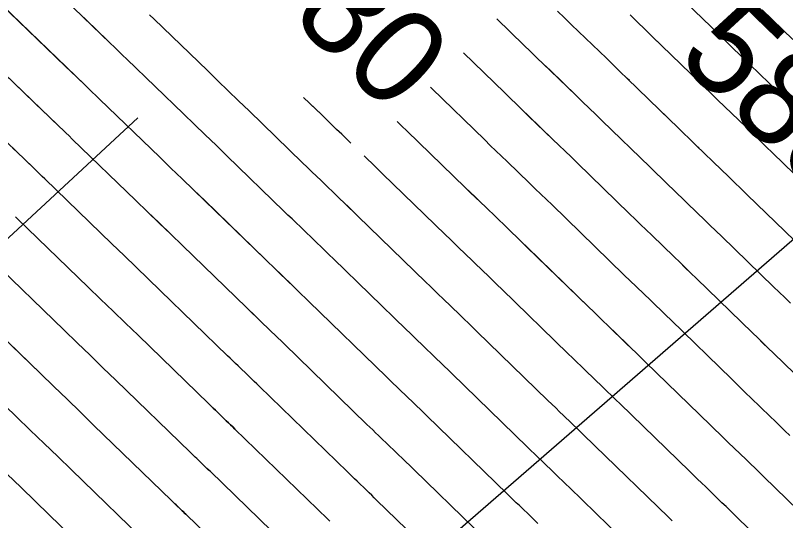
# Model space of a CAD drawing. Extents: x 954385 to 988206, y 1868364 to 1924553.
# Drawn here: x 955849.43 to 955897.84, y 1922993.59 to 1923025.36 of the extents above; entities that cross this region are included whole.
import ezdxf

# ---------------------------------------------------------------- set-up
doc = ezdxf.new("R2010")
doc.units = 0
for name, color, linetype in [('16', 7, 'Continuous'), ('26', 7, 'Continuous'), ('5', 7, 'Continuous'), ('6', 7, 'Continuous'), ('7', 7, 'Continuous')]:
    doc.layers.add(name, color=color, linetype=linetype)

msp = doc.modelspace()

# ---------------------------------------------------------------- linework, layer by layer
at = {"layer": '16'}
for points in [[(955889.157, 1922990.901), (955884.252, 1922995.667), (955884.033, 1922995.879), (955883.814, 1922996.092), (955883.595, 1922996.304), (955883.375, 1922996.516), (955882.498, 1922997.364), (955882.278, 1922997.576), (955882.059, 1922997.788), (955881.84, 1922998), (955881.621, 1922998.213), (955876.863, 1923002.836), (955876.625, 1923003.067), (955876.386, 1923003.298), (955876.147, 1923003.529), (955875.909, 1923003.759), (955874.952, 1923004.681), (955874.714, 1923004.912), (955874.475, 1923005.143), (955874.236, 1923005.374), (955873.998, 1923005.605), (955869.419, 1923010.053), (955869.161, 1923010.304), (955868.902, 1923010.555), (955868.642, 1923010.805), (955868.383, 1923011.056), (955867.344, 1923012.057), (955867.085, 1923012.307), (955866.826, 1923012.558), (955866.566, 1923012.808), (955866.307, 1923013.059), (955862.725, 1923016.532), (955862.045, 1923017.191), (955861.364, 1923017.849), (955860.683, 1923018.508), (955860.002, 1923019.166), (955856.433, 1923022.612), (955856.174, 1923022.863), (955855.914, 1923023.114), (955855.654, 1923023.364), (955855.394, 1923023.615), (955841.61, 1923036.895)], [(955882.269, 1922993.411), (955882.076, 1922993.597), (955881.883, 1922993.784), (955881.111, 1922994.53), (955880.918, 1922994.717), (955880.725, 1922994.903), (955880.532, 1922995.09), (955880.34, 1922995.277), (955875.288, 1923000.185), (955875.078, 1923000.389), (955874.868, 1923000.592), (955874.658, 1923000.795), (955874.447, 1923000.998), (955873.605, 1923001.81), (955873.395, 1923002.013), (955873.185, 1923002.217), (955872.975, 1923002.42), (955872.765, 1923002.624), (955867.873, 1923007.376), (955867.645, 1923007.597), (955867.416, 1923007.819), (955867.188, 1923008.04), (955866.959, 1923008.26), (955866.044, 1923009.143), (955865.815, 1923009.363), (955865.586, 1923009.584), (955865.358, 1923009.805), (955865.129, 1923010.026), (955861.33, 1923013.709), (955860.623, 1923014.394), (955859.917, 1923015.077), (955859.21, 1923015.761), (955858.503, 1923016.444), (955854.718, 1923020.099), (955854.489, 1923020.321), (955854.259, 1923020.542), (955854.03, 1923020.763), (955853.8, 1923020.984), (955839.94, 1923034.339)], [(955879.058, 1922992.341), (955873.712, 1922997.534), (955873.531, 1922997.71), (955873.349, 1922997.886), (955873.168, 1922998.062), (955872.986, 1922998.238), (955872.258, 1922998.94), (955872.076, 1922999.115), (955871.894, 1922999.291), (955871.713, 1922999.467), (955871.531, 1922999.643), (955866.326, 1923004.699), (955866.129, 1923004.891), (955865.931, 1923005.082), (955865.733, 1923005.274), (955865.535, 1923005.465), (955864.743, 1923006.229), (955864.545, 1923006.42), (955864.347, 1923006.611), (955864.149, 1923006.802), (955863.951, 1923006.994), (955859.934, 1923010.887), (955859.202, 1923011.597), (955858.47, 1923012.305), (955857.737, 1923013.014), (955857.004, 1923013.722), (955853.002, 1923017.586), (955852.803, 1923017.778), (955852.604, 1923017.97), (955852.405, 1923018.162), (955852.206, 1923018.354), (955838.269, 1923031.782)], [(955877.776, 1922989.405), (955872.137, 1922994.884), (955871.984, 1922995.032), (955871.831, 1922995.181), (955871.678, 1922995.329), (955871.524, 1922995.477), (955870.911, 1922996.069), (955870.757, 1922996.217), (955870.604, 1922996.365), (955870.451, 1922996.513), (955870.298, 1922996.662), (955864.78, 1923002.023), (955864.613, 1923002.184), (955864.446, 1923002.346), (955864.279, 1923002.508), (955864.111, 1923002.669), (955863.442, 1923003.314), (955863.275, 1923003.476), (955863.107, 1923003.637), (955862.94, 1923003.799), (955862.773, 1923003.961), (955858.539, 1923008.065), (955857.781, 1923008.799), (955857.023, 1923009.533), (955856.264, 1923010.267), (955855.505, 1923011), (955851.287, 1923015.073), (955851.118, 1923015.236), (955850.95, 1923015.399), (955850.781, 1923015.561), (955850.612, 1923015.724), (955836.599, 1923029.226)], [(955888.022, 1923021.262), (955887.889, 1923021.39), (955887.452, 1923021.815), (955887.015, 1923022.238), (955886.577, 1923022.662), (955886.138, 1923023.085), (955884.384, 1923024.777), (955883.945, 1923025.2), (955883.507, 1923025.623)], [(955890.708, 1922993.577), (955890.477, 1922993.801), (955885.849, 1922998.297), (955885.604, 1922998.535), (955885.359, 1922998.773), (955885.113, 1922999.01), (955884.868, 1922999.248), (955883.885, 1923000.198), (955883.639, 1923000.435), (955883.393, 1923000.673), (955883.148, 1923000.911), (955882.903, 1923001.149), (955878.438, 1923005.486), (955878.171, 1923005.745), (955877.904, 1923006.004), (955877.637, 1923006.262), (955877.37, 1923006.52), (955876.3, 1923007.552), (955876.032, 1923007.81), (955875.765, 1923008.068), (955875.498, 1923008.327), (955875.232, 1923008.586), (955870.966, 1923012.73), (955870.677, 1923013.011), (955870.387, 1923013.291), (955870.097, 1923013.571), (955869.807, 1923013.851), (955868.645, 1923014.971), (955868.355, 1923015.251), (955868.065, 1923015.531), (955867.775, 1923015.812), (955867.485, 1923016.092), (955864.121, 1923019.354), (955863.466, 1923019.988), (955862.811, 1923020.621), (955862.156, 1923021.255), (955861.501, 1923021.888), (955858.149, 1923025.125), (955857.859, 1923025.405)], [(955879.687, 1923025.154), (955881.399, 1923023.491), (955881.808, 1923023.094), (955882.217, 1923022.698), (955882.627, 1923022.302), (955883.036, 1923021.906), (955884.677, 1923020.324), (955885.087, 1923019.929), (955885.496, 1923019.533), (955885.905, 1923019.136), (955886.314, 1923018.74), (955889.311, 1923015.828), (955889.688, 1923015.462), (955890.065, 1923015.097), (955890.442, 1923014.732), (955890.819, 1923014.367), (955892.329, 1923012.908), (955892.707, 1923012.543), (955893.084, 1923012.177), (955893.461, 1923011.812), (955893.838, 1923011.446), (955897.077, 1923008.299), (955897.432, 1923007.955), (955897.787, 1923007.61), (955898.142, 1923007.265)], [(955888.066, 1923025.395), (955888.533, 1923024.944), (955888.999, 1923024.493), (955889.465, 1923024.041), (955890.109, 1923023.415)], [(955877.603, 1923022.999), (955880.166, 1923020.51), (955880.546, 1923020.141), (955880.927, 1923019.772), (955881.308, 1923019.403), (955881.689, 1923019.035), (955883.215, 1923017.563), (955883.597, 1923017.195), (955883.978, 1923016.827), (955884.359, 1923016.458), (955884.739, 1923016.089), (955888.029, 1923012.892), (955888.38, 1923012.552), (955888.73, 1923012.212), (955889.081, 1923011.872), (955889.432, 1923011.533), (955890.837, 1923010.176), (955891.188, 1923009.836), (955891.539, 1923009.496), (955891.89, 1923009.157), (955892.24, 1923008.816), (955895.757, 1923005.4), (955896.087, 1923005.079), (955896.417, 1923004.758), (955896.748, 1923004.438), (955897.078, 1923004.118), (955898.4, 1923002.836)], [(955875.519, 1923020.844), (955875.606, 1923020.76), (955878.932, 1923017.529), (955879.284, 1923017.187), (955879.636, 1923016.846), (955879.989, 1923016.505), (955880.342, 1923016.164), (955881.754, 1923014.803), (955882.107, 1923014.462), (955882.459, 1923014.121), (955882.812, 1923013.78), (955883.164, 1923013.438), (955886.748, 1923009.956), (955887.072, 1923009.642), (955887.396, 1923009.327), (955887.721, 1923009.013), (955888.045, 1923008.699), (955889.345, 1923007.444), (955889.669, 1923007.13), (955889.994, 1923006.815), (955890.318, 1923006.501), (955890.642, 1923006.186), (955894.437, 1923002.5), (955894.742, 1923002.203), (955895.048, 1923001.907), (955895.353, 1923001.611), (955895.658, 1923001.315), (955896.88, 1923000.13), (955897.186, 1922999.834), (955897.491, 1922999.537), (955897.797, 1922999.241), (955898.102, 1922998.944)], [(955870.517, 1923017.335), (955869.946, 1923017.885), (955869.625, 1923018.195), (955869.304, 1923018.505), (955868.984, 1923018.815), (955868.663, 1923019.125), (955867.551, 1923020.203)], [(955892.411, 1923017.002), (955892.206, 1923017.201), (955891.802, 1923017.591), (955891.399, 1923017.982), (955890.996, 1923018.373), (955890.593, 1923018.764), (955889.709, 1923019.622)], [(955898.66, 1922994.219), (955896.483, 1922996.335), (955896.203, 1922996.607), (955895.922, 1922996.879), (955895.642, 1922997.151), (955895.361, 1922997.423), (955894.239, 1922998.511), (955893.958, 1922998.784), (955893.678, 1922999.056), (955893.398, 1922999.328), (955893.117, 1922999.6), (955889.045, 1923003.556), (955888.747, 1923003.846), (955888.449, 1923004.134), (955888.151, 1923004.423), (955887.852, 1923004.712), (955886.659, 1923005.865), (955886.36, 1923006.154), (955886.062, 1923006.443), (955885.764, 1923006.731), (955885.466, 1923007.021), (955881.588, 1923010.788), (955881.265, 1923011.102), (955880.941, 1923011.415), (955880.617, 1923011.729), (955880.293, 1923012.042), (955878.994, 1923013.294), (955878.67, 1923013.607), (955878.346, 1923013.92), (955878.022, 1923014.234), (955877.699, 1923014.548), (955874.059, 1923018.083), (955873.709, 1923018.424), (955873.435, 1923018.689)], [(955897.178, 1922991.477), (955894.864, 1922993.725), (955894.609, 1922993.973), (955894.353, 1922994.221), (955894.098, 1922994.469), (955893.842, 1922994.717), (955892.819, 1922995.708), (955892.564, 1922995.956), (955892.308, 1922996.204), (955892.053, 1922996.452), (955891.797, 1922996.7), (955887.447, 1923000.927), (955887.176, 1923001.19), (955886.904, 1923001.454), (955886.632, 1923001.717), (955886.36, 1923001.98), (955885.272, 1923003.032), (955885, 1923003.295), (955884.728, 1923003.558), (955884.456, 1923003.821), (955884.185, 1923004.085), (955880.013, 1923008.137), (955879.718, 1923008.423), (955879.423, 1923008.71), (955879.127, 1923008.995), (955878.831, 1923009.281), (955877.647, 1923010.423), (955877.351, 1923010.708), (955877.056, 1923010.994), (955876.76, 1923011.28), (955876.465, 1923011.567), (955872.513, 1923015.406), (955872.193, 1923015.717), (955871.872, 1923016.027), (955871.552, 1923016.337), (955871.349, 1923016.532)], [(955849.433, 1923012.694), (955849.571, 1923012.56), (955854.006, 1923008.278), (955854.791, 1923007.52), (955855.575, 1923006.761), (955856.36, 1923006.002), (955857.143, 1923005.243), (955861.595, 1923000.928), (955861.732, 1923000.796), (955861.868, 1923000.664), (955862.004, 1923000.532), (955862.141, 1923000.4), (955862.687, 1922999.874), (955862.824, 1922999.742), (955862.96, 1922999.61), (955863.097, 1922999.478), (955863.233, 1922999.346), (955869.064, 1922993.681), (955869.189, 1922993.56)], [(955867.831, 1922990.7), (955861.686, 1922996.669), (955861.581, 1922996.771), (955861.475, 1922996.874), (955861.369, 1922996.976), (955861.264, 1922997.078), (955860.84, 1922997.486), (955860.734, 1922997.588), (955860.629, 1922997.69), (955860.523, 1922997.793), (955860.417, 1922997.895), (955855.748, 1923002.421), (955854.938, 1923003.205), (955854.128, 1923003.989), (955853.318, 1923004.773), (955852.507, 1923005.557), (955847.856, 1923010.048)], [(955866.597, 1922987.719), (955860.14, 1922993.992), (955860.065, 1922994.065), (955859.99, 1922994.137), (955859.915, 1922994.21), (955859.84, 1922994.282), (955859.539, 1922994.572), (955859.464, 1922994.644), (955859.389, 1922994.717), (955859.314, 1922994.789), (955859.239, 1922994.862), (955854.353, 1922999.599), (955853.517, 1923000.408), (955852.681, 1923001.217), (955851.844, 1923002.026), (955851.008, 1923002.835), (955846.141, 1923007.535)], [(955844.425, 1923005.022), (955849.509, 1923000.113), (955850.371, 1922999.279), (955851.234, 1922998.445), (955852.096, 1922997.611), (955852.957, 1922996.777), (955858.061, 1922991.829)], [(955856.883, 1922988.796), (955851.562, 1922993.954), (955850.674, 1922994.814), (955849.786, 1922995.674), (955848.898, 1922996.532)]]:
    msp.add_lwpolyline(points, dxfattribs=at)
at = {"layer": '26'}
for points in [[(955857.131, 1923018.928), (955804.346, 1922969.951), (955806.114, 1922975.684), (955804.346, 1922969.951), (955810.195, 1922971.286)], [(955907.131, 1923018.928), (955855.929, 1922974.436), (955857.884, 1922980.109), (955855.929, 1922974.436), (955861.819, 1922975.58)]]:
    msp.add_lwpolyline(points, dxfattribs=at)
at = {"layer": '6'}
for points in [[(955882.269, 1922993.411), (955882.076, 1922993.597), (955881.883, 1922993.784), (955881.111, 1922994.53), (955880.918, 1922994.716), (955880.725, 1922994.903), (955880.532, 1922995.09), (955880.34, 1922995.277), (955875.288, 1923000.185), (955875.078, 1923000.388), (955874.868, 1923000.592), (955874.658, 1923000.795), (955874.447, 1923000.998), (955873.605, 1923001.81), (955873.395, 1923002.013), (955873.184, 1923002.216), (955872.974, 1923002.42), (955872.765, 1923002.623), (955867.872, 1923007.375), (955867.644, 1923007.597), (955867.416, 1923007.818), (955867.187, 1923008.039), (955866.958, 1923008.26), (955866.043, 1923009.142), (955865.814, 1923009.363), (955865.586, 1923009.584), (955865.357, 1923009.805), (955865.129, 1923010.026), (955861.33, 1923013.71), (955860.624, 1923014.394), (955859.917, 1923015.078), (955859.211, 1923015.762), (955858.503, 1923016.445), (955854.718, 1923020.099), (955854.488, 1923020.321), (955854.259, 1923020.542), (955854.03, 1923020.763), (955853.8, 1923020.984), (955852.882, 1923021.869), (955852.652, 1923022.09), (955852.423, 1923022.311), (955852.193, 1923022.532), (955851.964, 1923022.753), (955847.298, 1923027.247)], [(955898.175, 1923019.779), (955897.72, 1923020.221), (955897.263, 1923020.662), (955896.807, 1923021.104), (955894.98, 1923022.868), (955894.524, 1923023.309), (955894.067, 1923023.751), (955893.612, 1923024.193), (955893.156, 1923024.635), (955891.04, 1923026.691)], [(955875.518, 1923020.844), (955875.605, 1923020.759), (955878.932, 1923017.528), (955879.284, 1923017.186), (955879.636, 1923016.845), (955879.989, 1923016.504), (955880.342, 1923016.164), (955881.754, 1923014.802), (955882.107, 1923014.461), (955882.46, 1923014.121), (955882.812, 1923013.779), (955883.164, 1923013.438), (955886.748, 1923009.956), (955887.072, 1923009.641), (955887.396, 1923009.327), (955887.721, 1923009.013), (955888.046, 1923008.699), (955889.345, 1923007.444), (955889.67, 1923007.13), (955889.994, 1923006.816), (955890.319, 1923006.501), (955890.643, 1923006.187), (955894.437, 1923002.5), (955894.743, 1923002.204), (955895.048, 1923001.908), (955895.353, 1923001.611), (955895.659, 1923001.315), (955896.881, 1923000.13), (955897.186, 1922999.834), (955897.491, 1922999.538), (955897.797, 1922999.241), (955898.102, 1922998.945)], [(955846.14, 1923007.535), (955851.008, 1923002.835), (955851.845, 1923002.027), (955852.681, 1923001.218), (955853.517, 1923000.409), (955854.353, 1922999.599), (955859.239, 1922994.861), (955859.314, 1922994.789), (955859.389, 1922994.716), (955859.464, 1922994.644), (955859.539, 1922994.571), (955859.839, 1922994.282), (955859.914, 1922994.209), (955859.989, 1922994.137), (955860.064, 1922994.064), (955860.139, 1922993.992), (955866.597, 1922987.719)]]:
    msp.add_lwpolyline(points, dxfattribs=at)
at = {"layer": '7'}
for points in [[(955898.397, 1923011.2), (955895.436, 1923014.077), (955895.033, 1923014.468), (955894.629, 1923014.859), (955894.226, 1923015.249), (955893.822, 1923015.64), (955892.206, 1923017.2), (955891.803, 1923017.591), (955891.399, 1923017.981), (955890.996, 1923018.372), (955890.593, 1923018.763), (955887.889, 1923021.39), (955887.452, 1923021.814), (955887.015, 1923022.238), (955886.577, 1923022.661), (955886.138, 1923023.084), (955884.384, 1923024.776), (955883.945, 1923025.199), (955883.507, 1923025.622)], [(955896.361, 1923025.708), (955898.299, 1923023.836)], [(955889.157, 1922990.901), (955884.252, 1922995.667), (955884.033, 1922995.879), (955883.814, 1922996.092), (955883.595, 1922996.304), (955883.376, 1922996.516), (955882.498, 1922997.364), (955882.278, 1922997.576), (955882.059, 1922997.788), (955881.84, 1922998), (955881.621, 1922998.213), (955876.863, 1923002.835), (955876.625, 1923003.066), (955876.386, 1923003.297), (955876.148, 1923003.528), (955875.909, 1923003.759), (955874.952, 1923004.681), (955874.714, 1923004.911), (955874.475, 1923005.142), (955874.236, 1923005.373), (955873.998, 1923005.604), (955869.419, 1923010.052), (955869.16, 1923010.303), (955868.901, 1923010.554), (955868.642, 1923010.805), (955868.382, 1923011.055), (955867.344, 1923012.056), (955867.085, 1923012.307), (955866.825, 1923012.557), (955866.566, 1923012.808), (955866.307, 1923013.059), (955862.725, 1923016.532), (955862.045, 1923017.192), (955861.365, 1923017.85), (955860.684, 1923018.509), (955860.003, 1923019.167), (955856.433, 1923022.612), (955856.174, 1923022.863), (955855.914, 1923023.114), (955855.654, 1923023.364), (955855.394, 1923023.615), (955854.354, 1923024.616), (955854.094, 1923024.867), (955853.834, 1923025.117), (955853.574, 1923025.367)], [(955857.859, 1923025.405), (955858.149, 1923025.125), (955861.502, 1923021.889), (955862.157, 1923021.256), (955862.812, 1923020.622), (955863.466, 1923019.989), (955864.121, 1923019.354), (955867.485, 1923016.092), (955867.775, 1923015.811), (955868.065, 1923015.531), (955868.355, 1923015.251), (955868.645, 1923014.971), (955869.806, 1923013.851), (955870.096, 1923013.571), (955870.386, 1923013.29), (955870.676, 1923013.01), (955870.965, 1923012.729), (955875.232, 1923008.585), (955875.498, 1923008.326), (955875.765, 1923008.068), (955876.032, 1923007.809), (955876.3, 1923007.551), (955877.37, 1923006.52), (955877.637, 1923006.262), (955877.905, 1923006.003), (955878.171, 1923005.745), (955878.438, 1923005.486), (955882.903, 1923001.149), (955883.148, 1923000.911), (955883.394, 1923000.673), (955883.639, 1923000.435), (955883.885, 1923000.198), (955884.868, 1922999.248), (955885.114, 1922999.01), (955885.359, 1922998.773), (955885.604, 1922998.535), (955885.85, 1922998.297), (955890.477, 1922993.801), (955890.708, 1922993.577)], [(955898.142, 1923007.266), (955897.787, 1923007.611), (955897.432, 1923007.955), (955897.077, 1923008.3), (955893.838, 1923011.447), (955893.461, 1923011.812), (955893.084, 1923012.178), (955892.707, 1923012.543), (955892.33, 1923012.908), (955890.819, 1923014.367), (955890.442, 1923014.732), (955890.065, 1923015.097), (955889.688, 1923015.462), (955889.311, 1923015.828), (955886.314, 1923018.739), (955885.905, 1923019.136), (955885.496, 1923019.532), (955885.087, 1923019.928), (955884.677, 1923020.324), (955883.036, 1923021.905), (955882.626, 1923022.301), (955882.217, 1923022.697), (955881.808, 1923023.093), (955881.399, 1923023.49), (955879.686, 1923025.153)], [(955899.717, 1923014.1), (955897.033, 1923016.707), (955896.604, 1923017.123), (955896.174, 1923017.54), (955895.745, 1923017.956), (955895.314, 1923018.372), (955893.593, 1923020.034), (955893.163, 1923020.45), (955892.733, 1923020.866), (955892.304, 1923021.283), (955891.874, 1923021.699), (955889.465, 1923024.04), (955888.999, 1923024.492), (955888.533, 1923024.944), (955888.066, 1923025.395)], [(955845.609, 1923024.709), (955850.613, 1923019.889), (955850.812, 1923019.697), (955851.011, 1923019.505), (955851.21, 1923019.313), (955851.41, 1923019.121), (955852.206, 1923018.354), (955852.405, 1923018.162), (955852.604, 1923017.97), (955852.803, 1923017.778), (955853.002, 1923017.586), (955857.004, 1923013.723), (955857.737, 1923013.015), (955858.47, 1923012.306), (955859.202, 1923011.597), (955859.934, 1923010.888), (955863.951, 1923006.993), (955864.149, 1923006.802), (955864.346, 1923006.61), (955864.544, 1923006.419), (955864.742, 1923006.228), (955865.535, 1923005.464), (955865.733, 1923005.273), (955865.93, 1923005.082), (955866.128, 1923004.89), (955866.325, 1923004.699), (955871.531, 1922999.642), (955871.713, 1922999.466), (955871.894, 1922999.29), (955872.076, 1922999.115), (955872.258, 1922998.939), (955872.986, 1922998.237), (955873.168, 1922998.062), (955873.35, 1922997.886), (955873.531, 1922997.71), (955873.713, 1922997.534), (955879.058, 1922992.341)], [(955898.4, 1923002.837), (955897.078, 1923004.118), (955896.748, 1923004.439), (955896.418, 1923004.759), (955896.087, 1923005.08), (955895.757, 1923005.4), (955892.24, 1923008.817), (955891.89, 1923009.157), (955891.539, 1923009.497), (955891.188, 1923009.836), (955890.837, 1923010.176), (955889.432, 1923011.533), (955889.081, 1923011.872), (955888.731, 1923012.212), (955888.38, 1923012.552), (955888.03, 1923012.892), (955884.739, 1923016.088), (955884.359, 1923016.458), (955883.978, 1923016.826), (955883.597, 1923017.195), (955883.215, 1923017.563), (955881.689, 1923019.034), (955881.308, 1923019.402), (955880.926, 1923019.771), (955880.546, 1923020.14), (955880.165, 1923020.509), (955877.602, 1923022.998)], [(955870.368, 1923017.478), (955869.946, 1923017.885), (955869.625, 1923018.194), (955869.304, 1923018.504), (955868.984, 1923018.815), (955868.663, 1923019.125), (955867.986, 1923019.781)], [(955873.433, 1923018.689), (955873.708, 1923018.423), (955874.059, 1923018.082), (955877.698, 1923014.547), (955878.022, 1923014.233), (955878.346, 1923013.919), (955878.67, 1923013.606), (955878.994, 1923013.293), (955880.293, 1923012.041), (955880.617, 1923011.728), (955880.941, 1923011.415), (955881.265, 1923011.101), (955881.589, 1923010.787), (955885.466, 1923007.02), (955885.764, 1923006.731), (955886.062, 1923006.442), (955886.36, 1923006.154), (955886.659, 1923005.865), (955887.853, 1923004.712), (955888.151, 1923004.423), (955888.449, 1923004.135), (955888.747, 1923003.846), (955889.045, 1923003.557), (955893.117, 1922999.601), (955893.398, 1922999.328), (955893.678, 1922999.056), (955893.959, 1922998.784), (955894.239, 1922998.512), (955895.361, 1922997.424), (955895.642, 1922997.152), (955895.922, 1922996.88), (955896.203, 1922996.607), (955896.483, 1922996.335), (955898.661, 1922994.219)], [(955877.776, 1922989.405), (955872.137, 1922994.883), (955871.984, 1922995.032), (955871.831, 1922995.18), (955871.678, 1922995.328), (955871.525, 1922995.476), (955870.911, 1922996.068), (955870.757, 1922996.216), (955870.604, 1922996.365), (955870.451, 1922996.513), (955870.298, 1922996.661), (955864.779, 1923002.022), (955864.612, 1923002.184), (955864.445, 1923002.345), (955864.278, 1923002.507), (955864.111, 1923002.668), (955863.441, 1923003.314), (955863.274, 1923003.475), (955863.107, 1923003.637), (955862.94, 1923003.798), (955862.773, 1923003.96), (955858.539, 1923008.066), (955857.781, 1923008.8), (955857.023, 1923009.534), (955856.264, 1923010.268), (955855.505, 1923011.001), (955851.287, 1923015.073), (955851.118, 1923015.236), (955850.95, 1923015.399), (955850.781, 1923015.561), (955850.612, 1923015.724), (955849.937, 1923016.374), (955849.6, 1923016.699), (955849.262, 1923017.024)], [(955897.178, 1922991.477), (955894.864, 1922993.725), (955894.609, 1922993.973), (955894.353, 1922994.221), (955894.098, 1922994.469), (955893.842, 1922994.717), (955892.82, 1922995.709), (955892.564, 1922995.957), (955892.308, 1922996.205), (955892.053, 1922996.453), (955891.797, 1922996.701), (955887.447, 1923000.927), (955887.176, 1923001.19), (955886.904, 1923001.454), (955886.632, 1923001.717), (955886.36, 1923001.98), (955885.272, 1923003.031), (955885, 1923003.294), (955884.728, 1923003.557), (955884.456, 1923003.821), (955884.185, 1923004.084), (955880.013, 1923008.137), (955879.718, 1923008.423), (955879.423, 1923008.709), (955879.127, 1923008.995), (955878.831, 1923009.28), (955877.647, 1923010.422), (955877.351, 1923010.708), (955877.055, 1923010.994), (955876.76, 1923011.28), (955876.465, 1923011.566), (955872.512, 1923015.406), (955872.192, 1923015.716), (955871.872, 1923016.026), (955871.551, 1923016.337), (955871.348, 1923016.533)], [(955869.189, 1922993.56), (955869.064, 1922993.68), (955863.232, 1922999.345), (955863.096, 1922999.477), (955862.96, 1922999.609), (955862.823, 1922999.741), (955862.687, 1922999.873), (955862.141, 1923000.4), (955862.004, 1923000.531), (955861.868, 1923000.663), (955861.731, 1923000.795), (955861.595, 1923000.927), (955857.144, 1923005.244), (955856.36, 1923006.003), (955855.576, 1923006.762), (955854.791, 1923007.521), (955854.006, 1923008.279), (955849.571, 1923012.56), (955849.433, 1923012.694)], [(955867.831, 1922990.699), (955861.686, 1922996.668), (955861.58, 1922996.771), (955861.474, 1922996.873), (955861.369, 1922996.975), (955861.263, 1922997.077), (955860.84, 1922997.486), (955860.734, 1922997.588), (955860.628, 1922997.69), (955860.522, 1922997.792), (955860.417, 1922997.894), (955855.748, 1923002.422), (955854.939, 1923003.206), (955854.128, 1923003.99), (955853.318, 1923004.774), (955852.507, 1923005.557), (955847.856, 1923010.047)], [(955844.425, 1923005.022), (955849.509, 1923000.114), (955850.372, 1922999.28), (955851.234, 1922998.446), (955852.096, 1922997.612), (955852.957, 1922996.777), (955858.061, 1922991.828)], [(955848.899, 1922996.533), (955849.787, 1922995.674), (955850.675, 1922994.815), (955851.562, 1922993.955), (955856.883, 1922988.796), (955856.923, 1922988.756), (955857.005, 1922988.678), (955857.046, 1922988.638), (955864.13, 1922981.757), (955864.163, 1922981.725), (955864.229, 1922981.662), (955864.261, 1922981.63), (955871.368, 1922974.726), (955871.402, 1922974.693), (955871.454, 1922974.644), (955871.471, 1922974.627), (955878.598, 1922967.703), (955878.677, 1922967.627), (955882.348, 1922964.059), (955882.705, 1922963.712), (955883.061, 1922963.366), (955883.418, 1922963.02), (955883.775, 1922962.673), (955885.373, 1922961.123)]]:
    msp.add_lwpolyline(points, dxfattribs=at)

# ---------------------------------------------------------------- texts
at = {"layer": '16'}
for s, rotation, p in [('580', 315.9586, (955863.421, 1923028.371)), ('585', 315.8863, (955890.877, 1923022.668))]:
    msp.add_text(s, height=6, rotation=rotation, dxfattribs=at).set_placement(p)
at = {"layer": '5'}
msp.add_text('580', height=6, rotation=315.9516, dxfattribs=at).set_placement((955863.421, 1923028.372))

doc.saveas('drawing.dxf')
